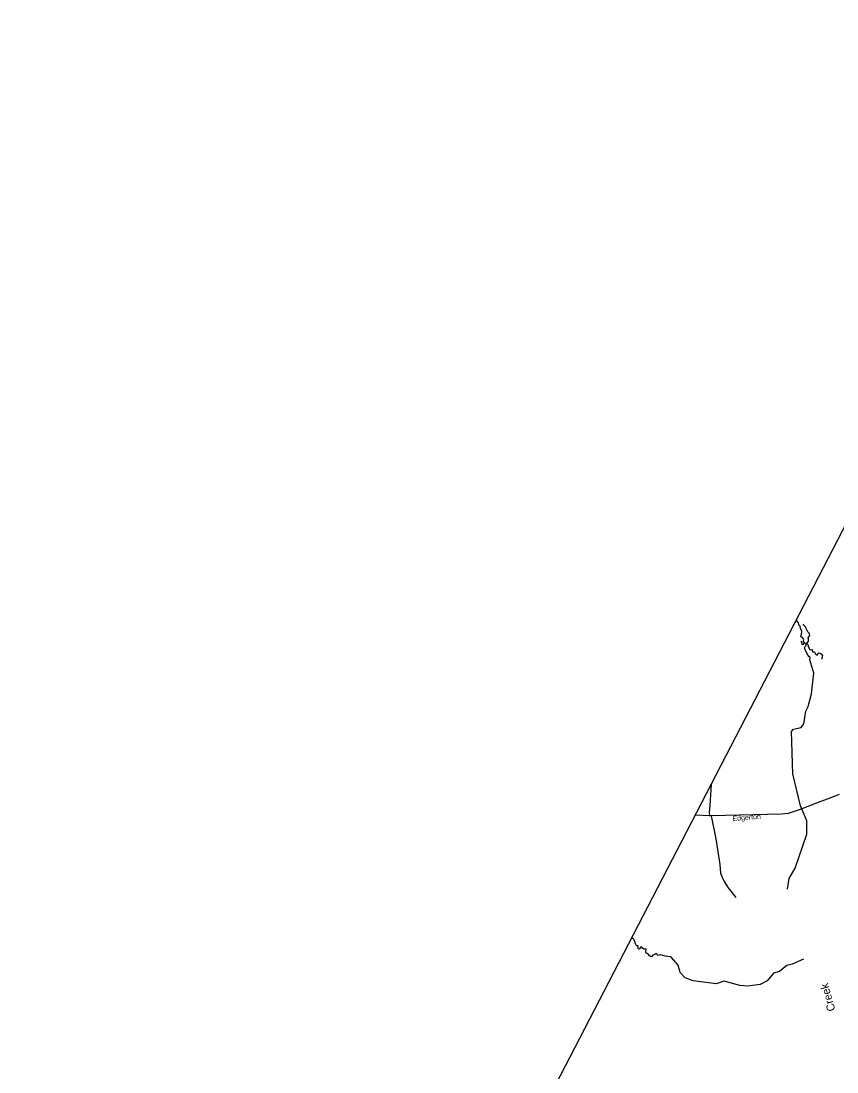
# Model space of a CAD drawing. Extents: x 2220236 to 2384410, y 720751 to 894131.
# Drawn here: x 2239554 to 2254848, y 812295 to 831987 of the extents above; entities that cross this region are included whole.
import ezdxf

# ---------------------------------------------------------------- set-up
doc = ezdxf.new("R2010")
doc.units = 0
doc.layers.add('Default', color=7, linetype='Continuous')

msp = doc.modelspace()

# ---------------------------------------------------------------- linework, layer by layer
at = {"layer": 'Default'}
msp.add_line((2254280, 820325), (2254247, 820331), dxfattribs=at)
for points in [[(2293118, 894131), (2291904, 891776), (2258822, 829665), (2255410, 823324), (2242089, 797599), (2231460, 775981), (2225011, 762953), (2220576, 753519)], [(2254247, 820331), (2254231, 820349), (2254220, 820361), (2254223, 820378), (2254226, 820394), (2254222, 820408), (2254209, 820420), (2254205, 820434), (2254189, 820441), (2254169, 820447), (2254169, 820447), (2254176, 820476), (2254185, 820502), (2254190, 820533), (2254189, 820555), (2254185, 820575), (2254172, 820592), (2254167, 820610), (2254160, 820628), (2254157, 820645), (2254138, 820662), (2254126, 820711), (2254098, 820751), (2254097, 820787)], [(2254280, 820325), (2254299, 820348), (2254312, 820367), (2254317, 820386), (2254312, 820409), (2254309, 820429), (2254323, 820450), (2254336, 820472), (2254334, 820496), (2254334, 820512), (2254334, 820512), (2254312, 820530), (2254298, 820546), (2254290, 820567), (2254269, 820602), (2254265, 820628), (2254243, 820651), (2254228, 820668), (2254216, 820686), (2254216, 820686)], [(2254247, 820331), (2254222, 820316), (2254212, 820297), (2254212, 820297), (2254198, 820307), (2254198, 820307), (2254195, 820335), (2254184, 820353), (2254172, 820370), (2254172, 820370)], [(2254346, 820046), (2254339, 820068), (2254322, 820079), (2254311, 820099), (2254301, 820113), (2254292, 820132), (2254292, 820132), (2254277, 820160), (2254263, 820182), (2254252, 820203), (2254243, 820224), (2254239, 820242), (2254252, 820267), (2254269, 820288), (2254271, 820307), (2254280, 820325)], [(2254280, 820325), (2254304, 820304), (2254306, 820280), (2254311, 820258), (2254324, 820238), (2254332, 820220), (2254344, 820208), (2254360, 820204), (2254382, 820208), (2254382, 820208), (2254381, 820186), (2254381, 820186), (2254398, 820169), (2254398, 820169), (2254425, 820168), (2254432, 820152), (2254432, 820152), (2254440, 820132), (2254454, 820122), (2254469, 820111), (2254469, 820111), (2254487, 820113), (2254490, 820127), (2254507, 820147), (2254533, 820143), (2254554, 820128), (2254577, 820101), (2254573, 820075), (2254564, 820055), (2254562, 820027)], [(2253919, 815722), (2253950, 815921), (2254065, 816115), (2254285, 816750), (2254283, 817000), (2254164, 817281), (2254018, 817881), (2253995, 818672), (2254036, 818720), (2254177, 818747), (2254227, 818815), (2254266, 819057), (2254308, 819141), (2254373, 819383), (2254413, 819770), (2254338, 820018), (2254346, 820046), (2254346, 820046)], [(2252490, 817685), (2252463, 817287), (2252453, 817157), (2252459, 817095)], [(2254890, 817497), (2254662, 817406), (2254443, 817325), (2254157, 817211), (2253932, 817141), (2253804, 817124), (2252490, 817096), (2252459, 817095), (2252191, 817107)], [(2252490, 817096), (2252575, 816666), (2252652, 816185), (2252667, 816021), (2252697, 815944), (2252734, 815864), (2252810, 815744), (2252951, 815567)], [(2254221, 814410), (2254005, 814316), (2253905, 814288), (2253773, 814180), (2253657, 814146), (2253541, 814004), (2253408, 813935), (2253175, 813900), (2253025, 813916), (2252733, 813998), (2252584, 813945), (2252150, 814000), (2252000, 814056), (2251907, 814156), (2251873, 814298), (2251745, 814441), (2251725, 814452), (2251626, 814465), (2251565, 814485), (2251535, 814491), (2251515, 814486), (2251495, 814478), (2251481, 814486), (2251471, 814507), (2251454, 814507), (2251436, 814496), (2251399, 814481), (2251375, 814458), (2251352, 814461), (2251333, 814471), (2251320, 814490), (2251292, 814514), (2251267, 814528), (2251266, 814551), (2251270, 814591), (2251263, 814600), (2251243, 814597), (2251226, 814595), (2251208, 814608), (2251197, 814627), (2251181, 814639), (2251166, 814635), (2251161, 814618), (2251152, 814602), (2251134, 814598), (2251121, 814608), (2251119, 814629), (2251123, 814656), (2251115, 814661), (2251099, 814659), (2251084, 814668), (2251074, 814699), (2251062, 814737), (2251041, 814776), (2251033, 814790), (2251019, 814796), (2251007, 814794), (2250994, 814795)]]:
    msp.add_lwpolyline(points, dxfattribs=at)

# ---------------------------------------------------------------- texts
for s, height, rotation, p in [('Edgerton', 95, 4.7304, (2252894, 816997)), ('Creek', 150, 105.6709, (2254820, 813454))]:
    msp.add_text(s, height=height, rotation=rotation, dxfattribs=at).set_placement(p)

doc.saveas('drawing.dxf')
